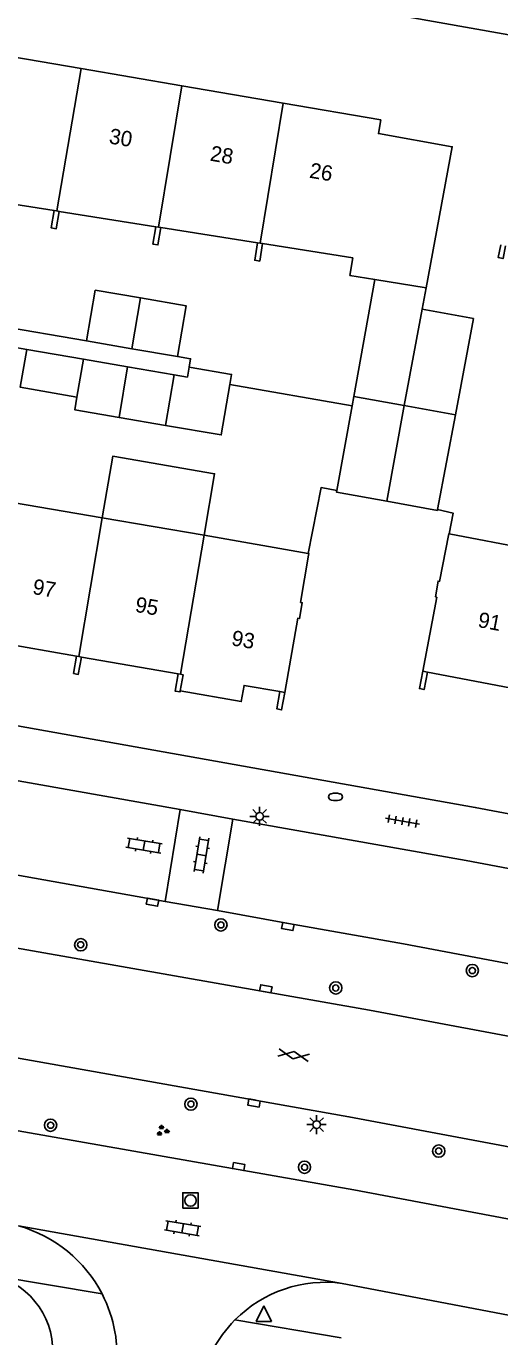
# Model space of a CAD drawing. Extents: x 131000 to 133014, y 396499 to 399001.
# Drawn here: x 131546.8 to 131577.6, y 397669.7 to 397755.1 of the extents above; entities that cross this region are included whole.
import ezdxf

# ---------------------------------------------------------------- set-up
doc = ezdxf.new("R2010")
doc.units = 0
for name, color, linetype in [('gg-afsc-erfafscheiding', 7, 'Continuous'), ('gg-afsc-muur', 7, 'Continuous'), ('gg-anno-huisnummerreeks BGT', 7, 'Continuous'), ('gg-bbg-bijgebouw', 7, 'Continuous'), ('gg-bbg-gedigitaliseerde bebouwing', 7, 'Continuous'), ('gg-bbg-gedigitaliseerde bijgebouw', 7, 'Continuous'), ('gg-bbg-hoofdgebouw', 7, 'Continuous'), ('gg-bbg-luifel en loopbrug', 7, 'Continuous'), ('gg-bbg-tussenscheiding', 7, 'Continuous'), ('gg-knt-verharding', 7, 'Continuous'), ('gt-grn-weggrens', 7, 'Continuous'), ('gt-symb-boom', 7, 'Continuous'), ('gt-symb-brandkraan', 7, 'Continuous'), ('gt-symb-gesloten verharding', 7, 'Continuous'), ('gt-symb-groenvak', 7, 'Continuous'), ('gt-symb-klinker verharding', 7, 'Continuous'), ('gt-symb-kolk', 7, 'Continuous'), ('gt-symb-lichtmast', 7, 'Continuous'), ('gt-symb-rioolschacht', 7, 'Continuous'), ('gt-symb-tegel verharding', 7, 'Continuous'), ('gt-symb-waterafsluiter', 7, 'Continuous')]:
    doc.layers.add(name, color=color, linetype=linetype)

# ---------------------------------------------------------------- blocks, each defined once
blk = doc.blocks.new('gt0-BR')
at = {"layer": 'gt-symb-brandkraan'}
for centre, radius, start, end in [((-0.244, 0), 0.206, 107.56694, 252.43307), ((0.599, -2.664), 3, 106.89205, 107.56694), ((0, -0.691), 0.938, 73.10799, 106.89205), ((-0.599, -2.664), 3, 72.43309, 73.10799), ((0.244, 0), 0.206, 287.56695, 72.43309), ((0.599, 2.664), 3, 252.43307, 253.10797), ((0, 0.691), 0.938, 253.10797, 286.89206), ((-0.599, 2.664), 3, 286.89206, 287.56695)]:
    blk.add_arc(centre, radius, start, end, dxfattribs=at)
blk = doc.blocks.new('gt0-WAFSL')
at = {"layer": 'gt-symb-waterafsluiter'}
for p, q in [((-0.5, -0.333), (0, 0.667)), ((0, 0.667), (0.5, -0.333)), ((0.5, -0.333), (-0.5, -0.333))]:
    blk.add_line(p, q, dxfattribs=at)
blk = doc.blocks.new('gt0-BOOM')
at = {"layer": 'gt-symb-boom'}
for radius in [0.4, 0.2]:
    blk.add_circle((0, 0), radius, dxfattribs=at)
blk = doc.blocks.new('gt0-KOLK')
at = {"layer": 'gt-symb-kolk'}
blk.add_lwpolyline([(0, 0), (0.375, 0), (0.375, 0.4), (-0.375, 0.4), (-0.375, 0), (0, 0)], dxfattribs=at)
blk = doc.blocks.new('gt0-GRVAK')
at = {"layer": 'gt-symb-groenvak'}
for p, q in [((-0.11, 0.189), (-0.228, 0.24)), ((-0.182, 0.153), (0.088, 0.153)), ((-0.091, 0.211), (-0.156, 0.322)), ((-0.047, 0.214), (-0.047, 0.393)), ((-0.004, 0.211), (0.061, 0.322)), ((0.015, 0.189), (0.133, 0.24)), ((0.262, -0.052), (0.197, 0.059)), ((0.305, -0.049), (0.305, 0.13)), ((0.349, -0.052), (0.414, 0.059)), ((-0.245, -0.228), (-0.363, -0.177)), ((-0.318, -0.264), (-0.047, -0.264)), ((-0.226, -0.206), (-0.291, -0.095)), ((-0.183, -0.203), (-0.183, -0.024)), ((-0.139, -0.206), (-0.074, -0.095)), ((-0.12, -0.228), (-0.002, -0.177)), ((0.243, -0.074), (0.125, -0.023)), ((0.17, -0.11), (0.441, -0.11)), ((0.368, -0.074), (0.486, -0.023))]:
    blk.add_line(p, q, dxfattribs=at)
blk = doc.blocks.new('gt0-KL1')
at = {"layer": 'gt-symb-klinker verharding'}
for p, q in [((-1.15, 0.3), (1.15, 0.3)), ((-1, -0.3), (-1, 0.3)), ((-0.5, 0.3), (-0.5, 0.45)), ((0, -0.3), (0, 0.3)), ((0.5, 0.3), (0.5, 0.45)), ((1, -0.3), (1, 0.3)), ((-1.15, -0.3), (1.15, -0.3)), ((-0.5, -0.45), (-0.5, -0.3)), ((0.5, -0.45), (0.5, -0.3))]:
    blk.add_line(p, q, dxfattribs=at)
blk = doc.blocks.new('gt0-RS')
at = {"layer": 'gt-symb-rioolschacht'}
blk.add_lwpolyline([(-0.5, -0.5), (0.5, -0.5), (0.5, 0.5), (-0.5, 0.5)], close=True, dxfattribs=at)
blk.add_circle((0, 0), 0.375, dxfattribs=at)
blk = doc.blocks.new('gt0-GESVH1')
at = {"layer": 'gt-symb-gesloten verharding'}
for p, q in [((-0.992, -0.261), (0.008, 0.239)), ((0.008, -0.261), (-0.992, 0.239)), ((0.008, 0.239), (1.008, -0.261)), ((1.008, 0.239), (0.008, -0.261))]:
    blk.add_line(p, q, dxfattribs=at)
blk = doc.blocks.new('gt0-LMAST')
at = {"layer": 'gt-symb-lichtmast'}
for p, q in [((-0.182, 0.173), (-0.447, 0.438)), ((-0.005, 0.246), (-0.005, 0.621)), ((0.172, 0.173), (0.437, 0.438)), ((-0.255, -0.004), (-0.63, -0.004)), ((-0.182, -0.181), (-0.447, -0.446)), ((-0.005, -0.254), (-0.005, -0.629)), ((0.437, -0.446), (0.172, -0.181)), ((0.245, -0.004), (0.62, -0.004))]:
    blk.add_line(p, q, dxfattribs=at)
blk.add_circle((-0.005, -0.004), 0.25, dxfattribs=at)
blk = doc.blocks.new('gt0-TEG1')
at = {"layer": 'gt-symb-tegel verharding'}
for p, q in [((-1.125, 0), (1.125, 0)), ((-0.9, -0.25), (-0.9, 0.25)), ((-0.45, -0.25), (-0.45, 0.25)), ((0, -0.25), (0, 0.25)), ((0.45, -0.25), (0.45, 0.25)), ((0.9, -0.25), (0.9, 0.25))]:
    blk.add_line(p, q, dxfattribs=at)

msp = doc.modelspace()

# ---------------------------------------------------------------- linework, layer by layer
at = {"layer": 'gg-afsc-erfafscheiding'}
for p, q in [((131550.715, 397734.612), (131537.765, 397736.823)), ((131546.827, 397734.058), (131541.479, 397734.983)), ((131560.044, 397731.776), (131568.003, 397730.386))]:
    msp.add_line(p, q, dxfattribs=at)
msp.add_lwpolyline([(131556.628, 397733.597), (131557.487, 397733.445), (131557.396, 397732.904)], dxfattribs=at)
at = {"layer": 'gg-afsc-muur'}
for points in [[(131548.615, 397743.099), (131548.422, 397741.966), (131548.748, 397741.914), (131548.941, 397743.048)], [(131555.23, 397742.05), (131555.041, 397740.915), (131555.367, 397740.864), (131555.556, 397741.998)], [(131561.852, 397740.999), (131561.667, 397739.864), (131561.993, 397739.813), (131562.178, 397740.948)], [(131577.666, 397740.861), (131577.512, 397740.036), (131577.826, 397739.977), (131577.981, 397740.805)], [(131567.01, 397724.858), (131565.979, 397725.06), (131565.14, 397720.771)], [(131574.316, 397722.037), (131574.581, 397723.39), (131573.56, 397723.633)], [(131550.074, 397714.075), (131549.879, 397712.957), (131550.183, 397712.891), (131550.38, 397714.022)], [(131556.816, 397711.812), (131556.804, 397711.744), (131556.484, 397711.802), (131556.68, 397712.924)], [(131572.594, 397713.091), (131572.38, 397711.96), (131572.68, 397711.903), (131572.894, 397713.034)], [(131563.291, 397711.772), (131563.095, 397710.65), (131563.41, 397710.58), (131563.611, 397711.716)]]:
    msp.add_lwpolyline(points, dxfattribs=at)
at = {"layer": 'gg-bbg-bijgebouw'}
msp.add_line((131572.561, 397736.688), (131575.904, 397736.069), dxfattribs=at)
for points in [[(131570.267, 397724.162), (131566.989, 397724.752), (131567.01, 397724.858)], [(131570.267, 397724.162), (131573.545, 397723.572), (131573.56, 397723.633)]]:
    msp.add_lwpolyline(points, dxfattribs=at)
at = {"layer": 'gg-bbg-gedigitaliseerde bebouwing'}
for p, q in [((131544.141, 397743.809), (131548.615, 397743.099)), ((131548.615, 397743.099), (131548.781, 397743.073)), ((131548.781, 397743.073), (131548.941, 397743.048)), ((131548.941, 397743.048), (131555.23, 397742.05)), ((131555.23, 397742.05), (131555.395, 397742.024)), ((131555.395, 397742.024), (131555.556, 397741.998)), ((131555.556, 397741.998), (131561.852, 397740.999)), ((131561.852, 397740.999), (131562.016, 397740.973)), ((131562.016, 397740.973), (131562.178, 397740.948)), ((131562.178, 397740.948), (131568.046, 397740.016)), ((131569.479, 397738.616), (131572.817, 397738.069)), ((131545.142, 397724.22), (131551.743, 397723.093)), ((131551.743, 397723.093), (131558.369, 397721.961)), ((131558.369, 397721.961), (131565.14, 397720.771)), ((131581.075, 397720.76), (131574.316, 397722.037))]:
    msp.add_line(p, q, dxfattribs=at)
msp.add_lwpolyline([(131568.046, 397740.016), (131567.86, 397738.881), (131569.479, 397738.616)], dxfattribs=at)
at = {"layer": 'gg-bbg-gedigitaliseerde bijgebouw'}
for p, q in [((131572.561, 397736.688), (131571.389, 397730.393)), ((131574.722, 397729.797), (131575.904, 397736.069)), ((131550.715, 397734.612), (131553.671, 397734.104)), ((131553.671, 397734.104), (131556.628, 397733.597)), ((131550.513, 397733.421), (131550.091, 397730.957)), ((131553.39, 397732.925), (131550.513, 397733.421)), ((131556.427, 397732.407), (131553.39, 397732.925)), ((131556.427, 397732.407), (131555.861, 397729.108)), ((131567.01, 397724.858), (131568.003, 397730.386)), ((131568.003, 397730.386), (131568.11, 397730.979)), ((131568.11, 397730.979), (131571.389, 397730.393)), ((131555.861, 397729.108), (131552.837, 397729.624)), ((131573.56, 397723.633), (131574.722, 397729.797))]:
    msp.add_line(p, q, dxfattribs=at)
for points in [[(131550.715, 397734.612), (131551.281, 397737.911), (131554.221, 397737.407)], [(131556.628, 397733.597), (131557.194, 397736.897), (131554.221, 397737.407)], [(131550.091, 397730.957), (131549.948, 397730.122), (131552.837, 397729.624)]]:
    msp.add_lwpolyline(points, dxfattribs=at)
at = {"layer": 'gg-bbg-hoofdgebouw'}
for p, q in [((131550.361, 397752.355), (131556.926, 397751.228)), ((131556.926, 397751.228), (131563.507, 397750.1)), ((131563.507, 397750.1), (131569.86, 397749.01)), ((131550.074, 397714.075), (131543.778, 397715.172)), ((131550.074, 397714.075), (131550.227, 397714.049)), ((131550.227, 397714.049), (131550.38, 397714.022)), ((131556.68, 397712.924), (131550.38, 397714.022)), ((131556.68, 397712.924), (131556.84, 397712.896)), ((131572.894, 397713.034), (131572.594, 397713.091)), ((131572.894, 397713.034), (131579.165, 397711.849)), ((131563.291, 397711.772), (131563.611, 397711.716))]:
    msp.add_line(p, q, dxfattribs=at)
for points in [[(131539.25, 397753.22), (131542.93, 397752.62), (131543.1, 397753.6), (131550.361, 397752.355)], [(131569.86, 397749.01), (131569.714, 397748.118), (131574.517, 397747.253), (131572.817, 397738.069)], [(131574.316, 397722.037), (131574.299, 397722.04), (131573.695, 397718.947), (131573.597, 397718.964), (131573.418, 397717.944), (131573.508, 397717.918), (131572.594, 397713.091)], [(131565.14, 397720.771), (131565.187, 397720.762), (131565.171, 397720.664), (131564.647, 397717.573), (131564.755, 397717.555), (131564.576, 397716.524), (131564.466, 397716.543), (131563.611, 397711.716)], [(131556.84, 397712.896), (131557, 397712.868), (131556.816, 397711.812)], [(131563.291, 397711.772), (131560.969, 397712.177), (131560.785, 397711.12), (131556.816, 397711.812)]]:
    msp.add_lwpolyline(points, dxfattribs=at)
at = {"layer": 'gg-bbg-luifel en loopbrug'}
for p, q in [((131568.11, 397730.979), (131569.479, 397738.616)), ((131572.817, 397738.069), (131572.561, 397736.688)), ((131550.513, 397733.421), (131546.827, 397734.058)), ((131557.396, 397732.904), (131557.285, 397732.257)), ((131556.427, 397732.407), (131557.285, 397732.257))]:
    msp.add_line(p, q, dxfattribs=at)
for points in [[(131550.091, 397730.957), (131546.404, 397731.588), (131546.827, 397734.058)], [(131560.044, 397731.776), (131560.156, 397732.433), (131557.396, 397732.904)], [(131555.861, 397729.108), (131559.483, 397728.49), (131560.044, 397731.776)], [(131551.743, 397723.093), (131552.427, 397727.095), (131559.053, 397725.963), (131558.369, 397721.961)]]:
    msp.add_lwpolyline(points, dxfattribs=at)
at = {"layer": 'gg-bbg-tussenscheiding'}
for p, q in [((131548.781, 397743.073), (131550.361, 397752.355)), ((131555.395, 397742.024), (131556.926, 397751.228)), ((131563.507, 397750.1), (131562.016, 397740.973)), ((131553.671, 397734.104), (131554.221, 397737.407)), ((131552.837, 397729.624), (131553.39, 397732.925)), ((131570.267, 397724.162), (131571.389, 397730.393)), ((131571.389, 397730.393), (131574.722, 397729.797)), ((131551.743, 397723.093), (131550.227, 397714.049)), ((131556.84, 397712.896), (131558.369, 397721.961))]:
    msp.add_line(p, q, dxfattribs=at)
at = {"layer": 'gg-knt-verharding'}
for p, q in [((131555.825, 397698.105), (131556.803, 397704.08)), ((131560.244, 397703.468), (131556.803, 397704.08)), ((131560.244, 397703.468), (131559.249, 397697.511)), ((131555.825, 397698.105), (131544.179, 397700.175)), ((131559.249, 397697.511), (131555.825, 397698.105)), ((131559.249, 397697.511), (131563.854, 397696.665)), ((131567.359, 397673.223), (131596.861, 397667.585))]:
    msp.add_line(p, q, dxfattribs=at)
for points in [[(131610.976, 397748.239), (131579.55, 397754.31), (131564, 397757.09), (131527.01, 397763.36), (131508.8, 397766.25), (131472.73, 397771.51)], [(131556.803, 397704.08), (131542.46, 397706.63), (131517.76, 397710.68), (131490.5, 397714.89), (131462.768, 397718.99)], [(131532.495, 397711.835), (131542.79, 397710.14), (131576.01, 397704.23), (131596.51, 397700.35), (131616.31, 397696.38), (131668.18, 397685.51), (131668.553, 397685.469)], [(131560.244, 397703.468), (131575.42, 397700.77), (131596.09, 397696.87), (131615.63, 397692.94), (131669.17, 397681.71)], [(131611.026, 397675.698), (131592.75, 397679.39), (131567.79, 397684.08), (131539.79, 397689.04), (131514.38, 397693.23), (131488.25, 397697.31), (131466.51, 397700.548)], [(131612.335, 397682.659), (131594.24, 397686.31), (131569.13, 397691.01), (131540.66, 397696.04), (131515.42, 397700.21)], [(131613.358, 397687.232), (131594.88, 397690.9), (131571.34, 397695.33), (131563.854, 397696.665)], [(131609.929, 397671.177), (131591.9, 397674.83), (131568.11, 397679.31), (131539.08, 397684.42), (131513.44, 397688.67), (131487.42, 397692.71), (131466.02, 397695.84)]]:
    msp.add_lwpolyline(points, dxfattribs=at)
for centre, radius, start, end in [((131543.914, 397668.507), 8.792, 27.26617, 74.24475), ((131543.497, 397668.86), 5.014, 352.66615, 76.22193), ((131566.272, 397664.982), 8.313, 82.484, 135.17176), ((131543.909, 397668.508), 8.796, 353.31291, 27.24487), ((131566.271, 397664.979), 8.314, 135.15671, 169.65525)]:
    msp.add_arc(centre, radius, start, end, dxfattribs=at)
at = {"layer": 'gt-grn-weggrens'}
for p, q in [((131546.301, 397676.969), (131567.359, 397673.223)), ((131544.691, 397673.73), (131551.729, 397672.535)), ((131567.286, 397669.669), (131560.376, 397670.842))]:
    msp.add_line(p, q, dxfattribs=at)

# ---------------------------------------------------------------- block references
at = {"layer": 'gt-symb-boom'}
for p in [(131559.462, 397696.573), (131550.337, 397695.28), (131575.822, 397693.599), (131566.938, 397692.464), (131557.51, 397684.898), (131548.379, 397683.525), (131573.633, 397681.844), (131564.902, 397680.789)]:
    msp.add_blockref('gt0-BOOM', p, dxfattribs=at)
at = {"layer": 'gt-symb-brandkraan'}
msp.add_blockref('gt0-BR', (131566.916, 397704.913), dxfattribs=at)
at = {"layer": 'gt-symb-gesloten verharding', "rotation": -10.017934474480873}
msp.add_blockref('gt0-GESVH1', (131564.187, 397688.099), dxfattribs=at)
at = {"layer": 'gt-symb-groenvak'}
msp.add_blockref('gt0-GRVAK', (131555.646, 397683.162), dxfattribs=at)
at = {"layer": 'gt-symb-klinker verharding'}
for p, rotation in [((131554.462, 397701.741), -9.613025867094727), ((131558.203, 397701.13), 80.622420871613), ((131556.968, 397676.816), -9.613025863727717)]:
    msp.add_blockref('gt0-KL1', p, dxfattribs=dict(at, rotation=rotation))
at = {"layer": 'gt-symb-kolk'}
for p, rotation in [((131555.043, 397698.253), 169.2853561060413), ((131563.854, 397696.665), 169.74640198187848), ((131562.348, 397692.21), -10.140793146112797), ((131561.652, 397685.169), 169.85920685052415), ((131560.582, 397680.635), -10.017934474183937)]:
    msp.add_blockref('gt0-KOLK', p, dxfattribs=dict(at, rotation=rotation))
at = {"layer": 'gt-symb-lichtmast'}
for p in [(131561.981, 397703.644), (131565.69, 397683.57)]:
    msp.add_blockref('gt0-LMAST', p, dxfattribs=at)
at = {"layer": 'gt-symb-rioolschacht'}
msp.add_blockref('gt0-RS', (131557.481, 397678.627), dxfattribs=at)
at = {"layer": 'gt-symb-tegel verharding', "rotation": -10.074332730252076}
msp.add_blockref('gt0-TEG1', (131571.276, 397703.329), dxfattribs=at)
at = {"layer": 'gt-symb-waterafsluiter'}
msp.add_blockref('gt0-WAFSL', (131562.253, 397671.085), dxfattribs=at)

# ---------------------------------------------------------------- texts
at = {"layer": 'gg-anno-huisnummerreeks BGT'}
for s, rotation, p in [('30', 350.3, (131552.134, 397747.484)), ('28', 350.3, (131558.708, 397746.357)), ('26', 350.3, (131565.174, 397745.248)), ('97', 350.1, (131547.157, 397718.136)), ('95', 350.1, (131553.831, 397716.973)), ('91', 349.3, (131576.131, 397715.984)), ('93', 350.1, (131560.098, 397714.793))]:
    msp.add_text(s, height=1, rotation=rotation, dxfattribs=at).set_placement(p)

doc.saveas('drawing.dxf')
